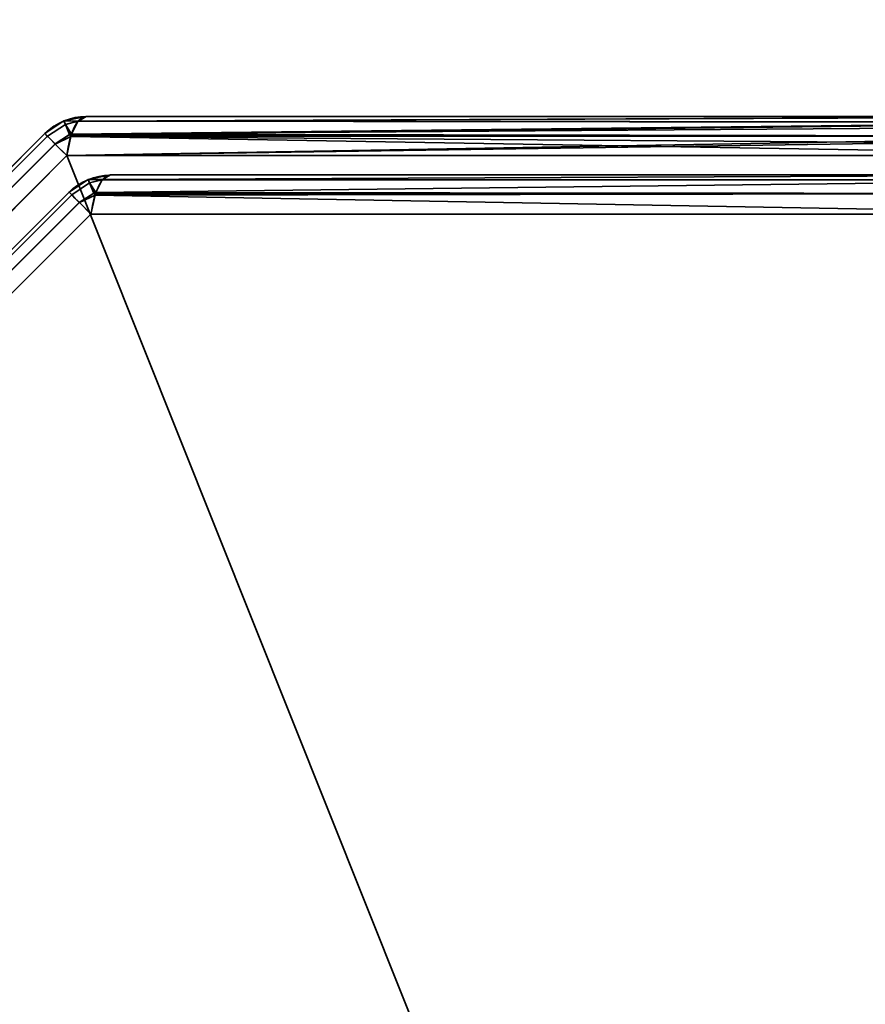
# Model space of a CAD drawing. Header units: millimetres. Extents: x -503 to 6703, y -110 to 193.
# Tile 626 of 656: x 2570 to 2580, y -13 to -1. Entities that reach past the tile are written whole.
import ezdxf

# ---------------------------------------------------------------- set-up
doc = ezdxf.new("R2010")
doc.units = ezdxf.units.MM
doc.layers.add('151', color=7, linetype='Continuous', true_color=0xffffff)

# ---------------------------------------------------------------- blocks, each defined once
blk = doc.blocks.new('UG_SURFACE_003')
at = {"layer": '151', "color": 252, "linetype": 'Continuous', "lineweight": 35}
for points in [[(3602.5, -14, 2212.25), (3602.5, 174.4, 2212.25), (2397.5, 174.4, 2212.25), (2397.5, -14, 2212.25)], [(2547.5, -14, 2062.25), (2547.5, 174.4, 2062.25), (3452.5, 174.4, 2062.25), (3452.5, -14, 2062.25)]]:
    blk.add_3dface(points, dxfattribs=at)
blk = doc.blocks.new('UG_SURFACE_294')
at = {"layer": '151', "color": 252, "linetype": 'Continuous', "lineweight": 35}
for points in [[(2570.851, -2.454, 1158.737), (2570.832, -2.413, 1158.489), (2570.605, -2.564, 1158.489), (2570.637, -2.596, 1158.736)], [(2570.832, -2.413, 1158.489), (2570.832, -2.413, 1011.511), (2570.605, -2.564, 1011.511), (2570.605, -2.564, 1158.489)], [(2570.637, -2.596, 1011.264), (2570.605, -2.564, 1011.511), (2570.832, -2.413, 1011.511), (2570.851, -2.454, 1011.263)], [(2570.901, -2.575, 1158.954), (2570.851, -2.454, 1158.737), (2570.637, -2.596, 1158.737), (2570.729, -2.688, 1158.951)], [(2570.637, -2.596, 1158.736), (2570.637, -2.596, 1158.737), (2570.851, -2.454, 1158.737)], [(2570.851, -2.454, 1011.263), (2570.637, -2.596, 1011.263), (2570.637, -2.596, 1011.264)], [(2570.729, -2.688, 1011.049), (2570.637, -2.596, 1011.263), (2570.851, -2.454, 1011.263), (2570.901, -2.575, 1011.046)], [(2570.851, -2.454, 1158.737), (2570.833, -2.412, 1158.489), (2570.832, -2.413, 1158.489)], [(2570.833, -2.412, 1011.511), (2570.832, -2.413, 1011.511), (2570.832, -2.413, 1158.489), (2570.833, -2.412, 1158.489)], [(2570.832, -2.413, 1011.511), (2570.833, -2.412, 1011.511), (2570.851, -2.454, 1011.263)], [(2571.007, -2.414, 1158.737), (2571.1, -2.359, 1158.489), (2570.833, -2.412, 1158.489)], [(2570.833, -2.412, 1158.489), (2571.1, -2.359, 1158.489), (2571.1, -2.359, 1011.511), (2570.833, -2.412, 1011.511)], [(2570.833, -2.412, 1011.511), (2571.1, -2.359, 1011.511), (2571.007, -2.414, 1011.263)], [(2570.833, -2.412, 1158.489), (2570.851, -2.454, 1158.737), (2571.007, -2.414, 1158.737)], [(2571.007, -2.414, 1011.263), (2570.851, -2.454, 1011.263), (2570.833, -2.412, 1011.511)], [(2571.002, -2.417, 1158.751), (2571.007, -2.414, 1158.737), (2570.851, -2.454, 1158.737)], [(2570.851, -2.454, 1011.263), (2571.007, -2.414, 1011.263), (2571.002, -2.417, 1011.249)], [(2570.926, -2.57, 1158.952), (2571.002, -2.417, 1158.751), (2570.851, -2.454, 1158.737)], [(2570.851, -2.454, 1011.263), (2571.002, -2.417, 1011.249), (2570.926, -2.57, 1011.048)], [(2570.851, -2.454, 1158.737), (2570.901, -2.575, 1158.954), (2570.926, -2.57, 1158.952)], [(2570.926, -2.57, 1011.048), (2570.901, -2.575, 1011.046), (2570.851, -2.454, 1011.263)], [(2570.92, -2.582, 1011.031), (2570.926, -2.57, 1011.048), (2584.198, -2.424, 1006.29)], [(2584.198, -2.424, 1006.29), (2584.21, -2.432, 1006.249), (2570.92, -2.582, 1011.031)], [(2584.21, -2.432, 1006.249), (2584.278, -2.59, 1006.016), (2570.92, -2.582, 1011.031)], [(2584.196, -2.433, 1163.705), (2571.002, -2.417, 1158.751), (2570.926, -2.57, 1158.952)], [(2570.926, -2.57, 1011.048), (2571.002, -2.417, 1011.249), (2584.198, -2.424, 1006.29)], [(2570.926, -2.57, 1158.952), (2584.236, -2.475, 1163.84), (2584.196, -2.433, 1163.705)], [(2571.007, -2.414, 1158.737), (2571.002, -2.417, 1158.751), (2584.196, -2.433, 1163.705)], [(2584.198, -2.424, 1006.29), (2571.002, -2.417, 1011.249), (2571.007, -2.414, 1011.263)], [(2571.007, -2.414, 1158.737), (2584.131, -2.364, 1163.482), (2584.1, -2.359, 1163.377)], [(2584.1, -2.359, 1163.377), (2571.1, -2.359, 1158.489), (2571.007, -2.414, 1158.737)], [(2571.007, -2.414, 1011.263), (2571.1, -2.359, 1011.511), (2584.1, -2.359, 1006.623)], [(2584.1, -2.359, 1006.623), (2584.198, -2.424, 1006.29), (2571.007, -2.414, 1011.263)], [(2571.007, -2.414, 1158.737), (2584.196, -2.433, 1163.705), (2584.131, -2.364, 1163.482)], [(2584.1, -2.359, 1163.377), (2584.1, -2.359, 1006.623), (2571.1, -2.359, 1011.511), (2571.1, -2.359, 1158.489)], [(2560.596, -12.637, 1158.736), (2570.637, -2.596, 1158.736), (2570.605, -2.564, 1158.489), (2560.564, -12.605, 1158.489)], [(2570.637, -2.596, 1011.264), (2560.596, -12.637, 1011.264), (2560.564, -12.605, 1011.511), (2570.605, -2.564, 1011.511)], [(2570.605, -2.564, 1158.489), (2570.605, -2.564, 1011.511), (2560.564, -12.605, 1011.511), (2560.564, -12.605, 1158.489)], [(2570.729, -2.688, 1158.951), (2570.73, -2.689, 1158.954), (2570.901, -2.575, 1158.954)], [(2570.901, -2.575, 1011.046), (2570.73, -2.689, 1011.046), (2570.729, -2.688, 1011.049)], [(2570.916, -2.6, 1158.979), (2570.901, -2.575, 1158.954), (2570.73, -2.689, 1158.954)], [(2570.73, -2.689, 1011.046), (2570.901, -2.575, 1011.046), (2570.916, -2.6, 1011.021)], [(2570.868, -2.827, 1010.893), (2570.916, -2.6, 1011.021), (2584.278, -2.59, 1006.016)], [(2584.278, -2.59, 1006.016), (2584.294, -2.627, 1005.962), (2570.868, -2.827, 1010.893)], [(2570.92, -2.582, 1158.969), (2570.926, -2.57, 1158.952), (2570.901, -2.575, 1158.954)], [(2570.901, -2.575, 1011.046), (2570.926, -2.57, 1011.048), (2570.92, -2.582, 1011.031)], [(2570.901, -2.575, 1158.954), (2570.916, -2.6, 1158.979), (2570.92, -2.582, 1158.969)], [(2570.92, -2.582, 1011.031), (2570.916, -2.6, 1011.021), (2570.901, -2.575, 1011.046)], [(2584.276, -2.594, 1163.978), (2570.92, -2.582, 1158.969), (2570.916, -2.6, 1158.979)], [(2570.916, -2.6, 1011.021), (2570.92, -2.582, 1011.031), (2584.278, -2.59, 1006.016)], [(2570.926, -2.57, 1158.952), (2570.92, -2.582, 1158.969), (2584.276, -2.594, 1163.978)], [(2570.926, -2.57, 1158.952), (2584.276, -2.594, 1163.978), (2584.236, -2.475, 1163.84)], [(2570.637, -2.596, 1158.737), (2570.637, -2.596, 1158.736), (2560.596, -12.637, 1158.736), (2560.596, -12.637, 1158.737)], [(2560.596, -12.637, 1158.737), (2560.688, -12.729, 1158.951), (2570.729, -2.688, 1158.951), (2570.637, -2.596, 1158.737)], [(2570.637, -2.596, 1011.263), (2570.729, -2.688, 1011.049), (2560.688, -12.729, 1011.049), (2560.596, -12.637, 1011.263)], [(2560.596, -12.637, 1011.263), (2560.596, -12.637, 1011.264), (2570.637, -2.596, 1011.264), (2570.637, -2.596, 1011.263)], [(2570.73, -2.689, 1158.954), (2570.729, -2.688, 1158.951), (2560.688, -12.729, 1158.951), (2560.689, -12.73, 1158.954)], [(2560.689, -12.73, 1011.046), (2560.688, -12.729, 1011.049), (2570.729, -2.688, 1011.049), (2570.73, -2.689, 1011.046)], [(2560.689, -12.73, 1158.954), (2560.827, -12.868, 1159.107), (2570.868, -2.827, 1159.107), (2570.73, -2.689, 1158.954)], [(2570.73, -2.689, 1011.046), (2570.868, -2.827, 1010.893), (2560.827, -12.868, 1010.893), (2560.689, -12.73, 1011.046)], [(2570.73, -2.689, 1158.954), (2570.868, -2.827, 1159.107), (2570.916, -2.6, 1158.979)], [(2570.916, -2.6, 1011.021), (2570.868, -2.827, 1010.893), (2570.73, -2.689, 1011.046)], [(2570.916, -2.6, 1158.979), (2570.868, -2.827, 1159.107), (2584.332, -2.827, 1164.17)], [(2584.294, -2.627, 1005.962), (2584.332, -2.827, 1005.831), (2570.868, -2.827, 1010.893)], [(2570.916, -2.6, 1158.979), (2584.31, -2.693, 1164.093), (2584.276, -2.594, 1163.978)], [(2570.916, -2.6, 1158.979), (2584.332, -2.827, 1164.17), (2584.31, -2.693, 1164.093)], [(2570.868, -2.827, 1159.107), (2560.827, -12.868, 1159.107), (2560.827, -26.332, 1164.17), (2580.252, -26.332, 1171.473)], [(2560.827, -12.868, 1010.893), (2570.868, -2.827, 1010.893), (2584.332, -2.827, 1005.831), (2584.332, -22.252, 998.527)], [(2580.252, -26.332, 1171.473), (2584.332, -22.252, 1171.473), (2584.332, -2.827, 1164.17), (2570.868, -2.827, 1159.107)], [(2571.124, -3.112, 1011.932), (2571.39, -3.059, 1011.932), (2571.39, -3.059, 1158.068), (2571.124, -3.112, 1158.068)], [(2571.296, -3.114, 1011.684), (2571.39, -3.059, 1011.932), (2571.124, -3.112, 1011.932)], [(2571.124, -3.112, 1158.068), (2571.39, -3.059, 1158.068), (2571.296, -3.114, 1158.316)], [(2584.1, -3.059, 1162.847), (2584.002, -3.117, 1163.109), (2571.291, -3.117, 1158.33), (2571.296, -3.114, 1158.316)], [(2571.296, -3.114, 1158.316), (2571.39, -3.059, 1158.068), (2584.1, -3.059, 1162.847)], [(2584.002, -3.117, 1006.891), (2584.1, -3.059, 1007.153), (2571.39, -3.059, 1011.932), (2571.296, -3.114, 1011.684)], [(2584.1, -3.059, 1162.847), (2571.39, -3.059, 1158.068), (2571.39, -3.059, 1011.932), (2584.1, -3.059, 1007.153)], [(2571.122, -3.113, 1011.932), (2571.122, -3.113, 1158.068), (2570.895, -3.264, 1158.068), (2570.895, -3.264, 1011.932)], [(2571.141, -3.154, 1011.683), (2571.122, -3.113, 1011.932), (2570.895, -3.264, 1011.932), (2570.927, -3.296, 1011.685)], [(2570.927, -3.296, 1158.315), (2570.895, -3.264, 1158.068), (2571.122, -3.113, 1158.068), (2571.141, -3.154, 1158.317)], [(2571.191, -3.275, 1011.467), (2571.141, -3.154, 1011.683), (2570.927, -3.296, 1011.683), (2571.018, -3.388, 1011.47)], [(2570.927, -3.296, 1011.685), (2570.927, -3.296, 1011.683), (2571.141, -3.154, 1011.683)], [(2571.141, -3.154, 1158.317), (2570.927, -3.296, 1158.317), (2570.927, -3.296, 1158.315)], [(2571.018, -3.388, 1158.53), (2570.927, -3.296, 1158.317), (2571.141, -3.154, 1158.317), (2571.191, -3.275, 1158.533)], [(2571.124, -3.112, 1158.068), (2571.122, -3.113, 1158.068), (2571.122, -3.113, 1011.932), (2571.124, -3.112, 1011.932)], [(2571.141, -3.154, 1011.683), (2571.124, -3.112, 1011.932), (2571.122, -3.113, 1011.932)], [(2571.122, -3.113, 1158.068), (2571.124, -3.112, 1158.068), (2571.141, -3.154, 1158.317)], [(2571.124, -3.112, 1011.932), (2571.141, -3.154, 1011.683), (2571.296, -3.114, 1011.684)], [(2571.296, -3.114, 1158.316), (2571.141, -3.154, 1158.317), (2571.124, -3.112, 1158.068)], [(2571.291, -3.117, 1011.67), (2571.296, -3.114, 1011.684), (2571.141, -3.154, 1011.683)], [(2571.141, -3.154, 1158.317), (2571.296, -3.114, 1158.316), (2571.291, -3.117, 1158.33)], [(2571.216, -3.27, 1011.469), (2571.291, -3.117, 1011.67), (2571.141, -3.154, 1011.683)], [(2571.141, -3.154, 1158.317), (2571.291, -3.117, 1158.33), (2571.216, -3.27, 1158.532)], [(2571.141, -3.154, 1011.683), (2571.191, -3.275, 1011.467), (2571.216, -3.27, 1011.469)], [(2571.216, -3.27, 1158.532), (2571.191, -3.275, 1158.533), (2571.141, -3.154, 1158.317)], [(2584.002, -3.117, 1163.109), (2583.92, -3.282, 1163.327), (2571.209, -3.282, 1158.548), (2571.216, -3.27, 1158.532)], [(2571.216, -3.27, 1158.532), (2571.291, -3.117, 1158.33), (2584.002, -3.117, 1163.109)], [(2583.92, -3.282, 1006.673), (2584.002, -3.117, 1006.891), (2571.291, -3.117, 1011.67), (2571.216, -3.27, 1011.469)], [(2571.296, -3.114, 1011.684), (2571.291, -3.117, 1011.67), (2584.002, -3.117, 1006.891)], [(2561.296, -12.927, 1011.685), (2570.927, -3.296, 1011.685), (2570.895, -3.264, 1011.932), (2561.264, -12.895, 1011.932)], [(2570.895, -3.264, 1158.068), (2561.264, -12.895, 1158.068), (2561.264, -12.895, 1011.932), (2570.895, -3.264, 1011.932)], [(2570.927, -3.296, 1158.315), (2561.296, -12.927, 1158.315), (2561.264, -12.895, 1158.068), (2570.895, -3.264, 1158.068)], [(2570.927, -3.296, 1011.683), (2570.927, -3.296, 1011.685), (2561.296, -12.927, 1011.685), (2561.296, -12.927, 1011.683)], [(2561.296, -12.927, 1011.683), (2561.388, -13.019, 1011.47), (2571.018, -3.388, 1011.47), (2570.927, -3.296, 1011.683)], [(2570.927, -3.296, 1158.317), (2571.018, -3.388, 1158.53), (2561.388, -13.019, 1158.53), (2561.296, -12.927, 1158.317)], [(2561.296, -12.927, 1158.317), (2561.296, -12.927, 1158.315), (2570.927, -3.296, 1158.315), (2570.927, -3.296, 1158.317)], [(2571.018, -3.388, 1011.47), (2571.02, -3.389, 1011.467), (2571.191, -3.275, 1011.467)], [(2571.191, -3.275, 1158.533), (2571.02, -3.389, 1158.533), (2571.018, -3.388, 1158.53)], [(2571.206, -3.3, 1011.442), (2571.191, -3.275, 1011.467), (2571.02, -3.389, 1011.467)], [(2571.02, -3.389, 1158.533), (2571.191, -3.275, 1158.533), (2571.206, -3.3, 1158.558)], [(2583.92, -3.282, 1163.327), (2583.868, -3.527, 1163.465), (2571.157, -3.527, 1158.686), (2571.206, -3.3, 1158.558)], [(2571.209, -3.282, 1011.452), (2571.216, -3.27, 1011.469), (2571.191, -3.275, 1011.467)], [(2571.191, -3.275, 1158.533), (2571.216, -3.27, 1158.532), (2571.209, -3.282, 1158.548)], [(2571.191, -3.275, 1011.467), (2571.206, -3.3, 1011.442), (2571.209, -3.282, 1011.452)], [(2571.209, -3.282, 1158.548), (2571.206, -3.3, 1158.558), (2571.191, -3.275, 1158.533)], [(2571.206, -3.3, 1158.558), (2571.209, -3.282, 1158.548), (2583.92, -3.282, 1163.327)], [(2583.868, -3.527, 1006.535), (2583.92, -3.282, 1006.673), (2571.209, -3.282, 1011.452), (2571.206, -3.3, 1011.442)], [(2571.216, -3.27, 1011.469), (2571.209, -3.282, 1011.452), (2583.92, -3.282, 1006.673)], [(2571.02, -3.389, 1011.467), (2571.018, -3.388, 1011.47), (2561.388, -13.019, 1011.47), (2561.389, -13.02, 1011.467)], [(2561.389, -13.02, 1158.533), (2561.388, -13.019, 1158.53), (2571.018, -3.388, 1158.53), (2571.02, -3.389, 1158.533)], [(2561.389, -13.02, 1011.467), (2561.527, -13.157, 1011.314), (2571.157, -3.527, 1011.314), (2571.02, -3.389, 1011.467)], [(2571.02, -3.389, 1158.533), (2571.157, -3.527, 1158.686), (2561.527, -13.157, 1158.686), (2561.389, -13.02, 1158.533)], [(2571.02, -3.389, 1011.467), (2571.157, -3.527, 1011.314), (2571.206, -3.3, 1011.442)], [(2571.206, -3.3, 1158.558), (2571.157, -3.527, 1158.686), (2571.02, -3.389, 1158.533)], [(2571.206, -3.3, 1011.442), (2571.157, -3.527, 1011.314), (2583.868, -3.527, 1006.535)], [(2561.527, -13.157, 1158.686), (2571.157, -3.527, 1158.686), (2583.868, -3.527, 1163.465), (2584.565, -22.485, 1170.855)], [(2584.565, -22.485, 999.145), (2583.868, -3.527, 1006.535), (2571.157, -3.527, 1011.314), (2561.527, -13.157, 1011.314)], [(2584.332, -22.252, 998.527), (2580.252, -26.332, 998.527), (2560.827, -26.332, 1005.831), (2560.827, -12.868, 1010.893)]]:
    blk.add_3dface(points, dxfattribs=at)
blk = doc.blocks.new('UG_SURFACE_302')
at = {"layer": '151', "color": 252, "linetype": 'Continuous', "lineweight": 35}
for points in [[(2570.851, -2.454, 1158.737), (2570.832, -2.413, 1158.489), (2570.605, -2.564, 1158.489), (2570.637, -2.596, 1158.736)], [(2570.832, -2.413, 1158.489), (2570.832, -2.413, 1011.511), (2570.605, -2.564, 1011.511), (2570.605, -2.564, 1158.489)], [(2570.637, -2.596, 1011.264), (2570.605, -2.564, 1011.511), (2570.832, -2.413, 1011.511), (2570.851, -2.454, 1011.263)], [(2570.901, -2.575, 1158.954), (2570.851, -2.454, 1158.737), (2570.637, -2.596, 1158.737), (2570.729, -2.688, 1158.951)], [(2570.637, -2.596, 1158.736), (2570.637, -2.596, 1158.737), (2570.851, -2.454, 1158.737)], [(2570.851, -2.454, 1011.263), (2570.637, -2.596, 1011.263), (2570.637, -2.596, 1011.264)], [(2570.729, -2.688, 1011.049), (2570.637, -2.596, 1011.263), (2570.851, -2.454, 1011.263), (2570.901, -2.575, 1011.046)], [(2570.851, -2.454, 1158.737), (2570.833, -2.412, 1158.489), (2570.832, -2.413, 1158.489)], [(2570.833, -2.412, 1011.511), (2570.832, -2.413, 1011.511), (2570.832, -2.413, 1158.489), (2570.833, -2.412, 1158.489)], [(2570.832, -2.413, 1011.511), (2570.833, -2.412, 1011.511), (2570.851, -2.454, 1011.263)], [(2571.007, -2.414, 1158.737), (2571.1, -2.359, 1158.489), (2570.833, -2.412, 1158.489)], [(2570.833, -2.412, 1158.489), (2571.1, -2.359, 1158.489), (2571.1, -2.359, 1011.511), (2570.833, -2.412, 1011.511)], [(2570.833, -2.412, 1011.511), (2571.1, -2.359, 1011.511), (2571.007, -2.414, 1011.263)], [(2570.833, -2.412, 1158.489), (2570.851, -2.454, 1158.737), (2571.007, -2.414, 1158.737)], [(2571.007, -2.414, 1011.263), (2570.851, -2.454, 1011.263), (2570.833, -2.412, 1011.511)], [(2571.002, -2.417, 1158.751), (2571.007, -2.414, 1158.737), (2570.851, -2.454, 1158.737)], [(2570.851, -2.454, 1011.263), (2571.007, -2.414, 1011.263), (2571.002, -2.417, 1011.249)], [(2570.926, -2.57, 1158.952), (2571.002, -2.417, 1158.751), (2570.851, -2.454, 1158.737)], [(2570.851, -2.454, 1011.263), (2571.002, -2.417, 1011.249), (2570.926, -2.57, 1011.048)], [(2570.851, -2.454, 1158.737), (2570.901, -2.575, 1158.954), (2570.926, -2.57, 1158.952)], [(2570.926, -2.57, 1011.048), (2570.901, -2.575, 1011.046), (2570.851, -2.454, 1011.263)], [(2570.92, -2.582, 1011.031), (2570.926, -2.57, 1011.048), (2584.198, -2.424, 1006.29)], [(2584.198, -2.424, 1006.29), (2584.21, -2.432, 1006.249), (2570.92, -2.582, 1011.031)], [(2584.21, -2.432, 1006.249), (2584.278, -2.59, 1006.016), (2570.92, -2.582, 1011.031)], [(2584.196, -2.433, 1163.705), (2571.002, -2.417, 1158.751), (2570.926, -2.57, 1158.952)], [(2570.926, -2.57, 1011.048), (2571.002, -2.417, 1011.249), (2584.198, -2.424, 1006.29)], [(2570.926, -2.57, 1158.952), (2584.236, -2.475, 1163.84), (2584.196, -2.433, 1163.705)], [(2571.007, -2.414, 1158.737), (2571.002, -2.417, 1158.751), (2584.196, -2.433, 1163.705)], [(2584.198, -2.424, 1006.29), (2571.002, -2.417, 1011.249), (2571.007, -2.414, 1011.263)], [(2571.007, -2.414, 1158.737), (2584.131, -2.364, 1163.482), (2584.1, -2.359, 1163.377)], [(2584.1, -2.359, 1163.377), (2571.1, -2.359, 1158.489), (2571.007, -2.414, 1158.737)], [(2571.007, -2.414, 1011.263), (2571.1, -2.359, 1011.511), (2584.1, -2.359, 1006.623)], [(2584.1, -2.359, 1006.623), (2584.198, -2.424, 1006.29), (2571.007, -2.414, 1011.263)], [(2571.007, -2.414, 1158.737), (2584.196, -2.433, 1163.705), (2584.131, -2.364, 1163.482)], [(2584.1, -2.359, 1163.377), (2584.1, -2.359, 1006.623), (2571.1, -2.359, 1011.511), (2571.1, -2.359, 1158.489)], [(2560.596, -12.637, 1158.736), (2570.637, -2.596, 1158.736), (2570.605, -2.564, 1158.489), (2560.564, -12.605, 1158.489)], [(2570.637, -2.596, 1011.264), (2560.596, -12.637, 1011.264), (2560.564, -12.605, 1011.511), (2570.605, -2.564, 1011.511)], [(2570.605, -2.564, 1158.489), (2570.605, -2.564, 1011.511), (2560.564, -12.605, 1011.511), (2560.564, -12.605, 1158.489)], [(2570.729, -2.688, 1158.951), (2570.73, -2.689, 1158.954), (2570.901, -2.575, 1158.954)], [(2570.901, -2.575, 1011.046), (2570.73, -2.689, 1011.046), (2570.729, -2.688, 1011.049)], [(2570.916, -2.6, 1158.979), (2570.901, -2.575, 1158.954), (2570.73, -2.689, 1158.954)], [(2570.73, -2.689, 1011.046), (2570.901, -2.575, 1011.046), (2570.916, -2.6, 1011.021)], [(2570.868, -2.827, 1010.893), (2570.916, -2.6, 1011.021), (2584.278, -2.59, 1006.016)], [(2584.278, -2.59, 1006.016), (2584.294, -2.627, 1005.962), (2570.868, -2.827, 1010.893)], [(2570.92, -2.582, 1158.969), (2570.926, -2.57, 1158.952), (2570.901, -2.575, 1158.954)], [(2570.901, -2.575, 1011.046), (2570.926, -2.57, 1011.048), (2570.92, -2.582, 1011.031)], [(2570.901, -2.575, 1158.954), (2570.916, -2.6, 1158.979), (2570.92, -2.582, 1158.969)], [(2570.92, -2.582, 1011.031), (2570.916, -2.6, 1011.021), (2570.901, -2.575, 1011.046)], [(2584.276, -2.594, 1163.978), (2570.92, -2.582, 1158.969), (2570.916, -2.6, 1158.979)], [(2570.916, -2.6, 1011.021), (2570.92, -2.582, 1011.031), (2584.278, -2.59, 1006.016)], [(2570.926, -2.57, 1158.952), (2570.92, -2.582, 1158.969), (2584.276, -2.594, 1163.978)], [(2570.926, -2.57, 1158.952), (2584.276, -2.594, 1163.978), (2584.236, -2.475, 1163.84)], [(2570.637, -2.596, 1158.737), (2570.637, -2.596, 1158.736), (2560.596, -12.637, 1158.736), (2560.596, -12.637, 1158.737)], [(2560.596, -12.637, 1158.737), (2560.688, -12.729, 1158.951), (2570.729, -2.688, 1158.951), (2570.637, -2.596, 1158.737)], [(2570.637, -2.596, 1011.263), (2570.729, -2.688, 1011.049), (2560.688, -12.729, 1011.049), (2560.596, -12.637, 1011.263)], [(2560.596, -12.637, 1011.263), (2560.596, -12.637, 1011.264), (2570.637, -2.596, 1011.264), (2570.637, -2.596, 1011.263)], [(2570.73, -2.689, 1158.954), (2570.729, -2.688, 1158.951), (2560.688, -12.729, 1158.951), (2560.689, -12.73, 1158.954)], [(2560.689, -12.73, 1011.046), (2560.688, -12.729, 1011.049), (2570.729, -2.688, 1011.049), (2570.73, -2.689, 1011.046)], [(2560.689, -12.73, 1158.954), (2560.827, -12.868, 1159.107), (2570.868, -2.827, 1159.107), (2570.73, -2.689, 1158.954)], [(2570.73, -2.689, 1011.046), (2570.868, -2.827, 1010.893), (2560.827, -12.868, 1010.893), (2560.689, -12.73, 1011.046)], [(2570.73, -2.689, 1158.954), (2570.868, -2.827, 1159.107), (2570.916, -2.6, 1158.979)], [(2570.916, -2.6, 1011.021), (2570.868, -2.827, 1010.893), (2570.73, -2.689, 1011.046)], [(2570.916, -2.6, 1158.979), (2570.868, -2.827, 1159.107), (2584.332, -2.827, 1164.17)], [(2584.294, -2.627, 1005.962), (2584.332, -2.827, 1005.831), (2570.868, -2.827, 1010.893)], [(2570.916, -2.6, 1158.979), (2584.31, -2.693, 1164.093), (2584.276, -2.594, 1163.978)], [(2570.916, -2.6, 1158.979), (2584.332, -2.827, 1164.17), (2584.31, -2.693, 1164.093)], [(2570.868, -2.827, 1159.107), (2560.827, -12.868, 1159.107), (2560.827, -26.332, 1164.17), (2580.252, -26.332, 1171.473)], [(2560.827, -12.868, 1010.893), (2570.868, -2.827, 1010.893), (2584.332, -2.827, 1005.831), (2584.332, -22.252, 998.527)], [(2580.252, -26.332, 1171.473), (2584.332, -22.252, 1171.473), (2584.332, -2.827, 1164.17), (2570.868, -2.827, 1159.107)], [(2571.124, -3.112, 1011.932), (2571.39, -3.059, 1011.932), (2571.39, -3.059, 1158.068), (2571.124, -3.112, 1158.068)], [(2571.296, -3.114, 1011.684), (2571.39, -3.059, 1011.932), (2571.124, -3.112, 1011.932)], [(2571.124, -3.112, 1158.068), (2571.39, -3.059, 1158.068), (2571.296, -3.114, 1158.316)], [(2584.1, -3.059, 1162.847), (2584.002, -3.117, 1163.109), (2571.291, -3.117, 1158.33), (2571.296, -3.114, 1158.316)], [(2571.296, -3.114, 1158.316), (2571.39, -3.059, 1158.068), (2584.1, -3.059, 1162.847)], [(2584.002, -3.117, 1006.891), (2584.1, -3.059, 1007.153), (2571.39, -3.059, 1011.932), (2571.296, -3.114, 1011.684)], [(2584.1, -3.059, 1162.847), (2571.39, -3.059, 1158.068), (2571.39, -3.059, 1011.932), (2584.1, -3.059, 1007.153)], [(2571.122, -3.113, 1011.932), (2571.122, -3.113, 1158.068), (2570.895, -3.264, 1158.068), (2570.895, -3.264, 1011.932)], [(2571.141, -3.154, 1011.683), (2571.122, -3.113, 1011.932), (2570.895, -3.264, 1011.932), (2570.927, -3.296, 1011.685)], [(2570.927, -3.296, 1158.315), (2570.895, -3.264, 1158.068), (2571.122, -3.113, 1158.068), (2571.141, -3.154, 1158.317)], [(2571.191, -3.275, 1011.467), (2571.141, -3.154, 1011.683), (2570.927, -3.296, 1011.683), (2571.018, -3.388, 1011.47)], [(2570.927, -3.296, 1011.685), (2570.927, -3.296, 1011.683), (2571.141, -3.154, 1011.683)], [(2571.141, -3.154, 1158.317), (2570.927, -3.296, 1158.317), (2570.927, -3.296, 1158.315)], [(2571.018, -3.388, 1158.53), (2570.927, -3.296, 1158.317), (2571.141, -3.154, 1158.317), (2571.191, -3.275, 1158.533)], [(2571.124, -3.112, 1158.068), (2571.122, -3.113, 1158.068), (2571.122, -3.113, 1011.932), (2571.124, -3.112, 1011.932)], [(2571.141, -3.154, 1011.683), (2571.124, -3.112, 1011.932), (2571.122, -3.113, 1011.932)], [(2571.122, -3.113, 1158.068), (2571.124, -3.112, 1158.068), (2571.141, -3.154, 1158.317)], [(2571.124, -3.112, 1011.932), (2571.141, -3.154, 1011.683), (2571.296, -3.114, 1011.684)], [(2571.296, -3.114, 1158.316), (2571.141, -3.154, 1158.317), (2571.124, -3.112, 1158.068)], [(2571.291, -3.117, 1011.67), (2571.296, -3.114, 1011.684), (2571.141, -3.154, 1011.683)], [(2571.141, -3.154, 1158.317), (2571.296, -3.114, 1158.316), (2571.291, -3.117, 1158.33)], [(2571.216, -3.27, 1011.469), (2571.291, -3.117, 1011.67), (2571.141, -3.154, 1011.683)], [(2571.141, -3.154, 1158.317), (2571.291, -3.117, 1158.33), (2571.216, -3.27, 1158.532)], [(2571.141, -3.154, 1011.683), (2571.191, -3.275, 1011.467), (2571.216, -3.27, 1011.469)], [(2571.216, -3.27, 1158.532), (2571.191, -3.275, 1158.533), (2571.141, -3.154, 1158.317)], [(2584.002, -3.117, 1163.109), (2583.92, -3.282, 1163.327), (2571.209, -3.282, 1158.548), (2571.216, -3.27, 1158.532)], [(2571.216, -3.27, 1158.532), (2571.291, -3.117, 1158.33), (2584.002, -3.117, 1163.109)], [(2583.92, -3.282, 1006.673), (2584.002, -3.117, 1006.891), (2571.291, -3.117, 1011.67), (2571.216, -3.27, 1011.469)], [(2571.296, -3.114, 1011.684), (2571.291, -3.117, 1011.67), (2584.002, -3.117, 1006.891)], [(2561.296, -12.927, 1011.685), (2570.927, -3.296, 1011.685), (2570.895, -3.264, 1011.932), (2561.264, -12.895, 1011.932)], [(2570.895, -3.264, 1158.068), (2561.264, -12.895, 1158.068), (2561.264, -12.895, 1011.932), (2570.895, -3.264, 1011.932)], [(2570.927, -3.296, 1158.315), (2561.296, -12.927, 1158.315), (2561.264, -12.895, 1158.068), (2570.895, -3.264, 1158.068)], [(2570.927, -3.296, 1011.683), (2570.927, -3.296, 1011.685), (2561.296, -12.927, 1011.685), (2561.296, -12.927, 1011.683)], [(2561.296, -12.927, 1011.683), (2561.388, -13.019, 1011.47), (2571.018, -3.388, 1011.47), (2570.927, -3.296, 1011.683)], [(2570.927, -3.296, 1158.317), (2571.018, -3.388, 1158.53), (2561.388, -13.019, 1158.53), (2561.296, -12.927, 1158.317)], [(2561.296, -12.927, 1158.317), (2561.296, -12.927, 1158.315), (2570.927, -3.296, 1158.315), (2570.927, -3.296, 1158.317)], [(2571.018, -3.388, 1011.47), (2571.02, -3.389, 1011.467), (2571.191, -3.275, 1011.467)], [(2571.191, -3.275, 1158.533), (2571.02, -3.389, 1158.533), (2571.018, -3.388, 1158.53)], [(2571.206, -3.3, 1011.442), (2571.191, -3.275, 1011.467), (2571.02, -3.389, 1011.467)], [(2571.02, -3.389, 1158.533), (2571.191, -3.275, 1158.533), (2571.206, -3.3, 1158.558)], [(2583.92, -3.282, 1163.327), (2583.868, -3.527, 1163.465), (2571.157, -3.527, 1158.686), (2571.206, -3.3, 1158.558)], [(2571.209, -3.282, 1011.452), (2571.216, -3.27, 1011.469), (2571.191, -3.275, 1011.467)], [(2571.191, -3.275, 1158.533), (2571.216, -3.27, 1158.532), (2571.209, -3.282, 1158.548)], [(2571.191, -3.275, 1011.467), (2571.206, -3.3, 1011.442), (2571.209, -3.282, 1011.452)], [(2571.209, -3.282, 1158.548), (2571.206, -3.3, 1158.558), (2571.191, -3.275, 1158.533)], [(2571.206, -3.3, 1158.558), (2571.209, -3.282, 1158.548), (2583.92, -3.282, 1163.327)], [(2583.868, -3.527, 1006.535), (2583.92, -3.282, 1006.673), (2571.209, -3.282, 1011.452), (2571.206, -3.3, 1011.442)], [(2571.216, -3.27, 1011.469), (2571.209, -3.282, 1011.452), (2583.92, -3.282, 1006.673)], [(2571.02, -3.389, 1011.467), (2571.018, -3.388, 1011.47), (2561.388, -13.019, 1011.47), (2561.389, -13.02, 1011.467)], [(2561.389, -13.02, 1158.533), (2561.388, -13.019, 1158.53), (2571.018, -3.388, 1158.53), (2571.02, -3.389, 1158.533)], [(2561.389, -13.02, 1011.467), (2561.527, -13.157, 1011.314), (2571.157, -3.527, 1011.314), (2571.02, -3.389, 1011.467)], [(2571.02, -3.389, 1158.533), (2571.157, -3.527, 1158.686), (2561.527, -13.157, 1158.686), (2561.389, -13.02, 1158.533)], [(2571.02, -3.389, 1011.467), (2571.157, -3.527, 1011.314), (2571.206, -3.3, 1011.442)], [(2571.206, -3.3, 1158.558), (2571.157, -3.527, 1158.686), (2571.02, -3.389, 1158.533)], [(2571.206, -3.3, 1011.442), (2571.157, -3.527, 1011.314), (2583.868, -3.527, 1006.535)], [(2561.527, -13.157, 1158.686), (2571.157, -3.527, 1158.686), (2583.868, -3.527, 1163.465), (2584.565, -22.485, 1170.855)], [(2584.565, -22.485, 999.145), (2583.868, -3.527, 1006.535), (2571.157, -3.527, 1011.314), (2561.527, -13.157, 1011.314)], [(2584.332, -22.252, 998.527), (2580.252, -26.332, 998.527), (2560.827, -26.332, 1005.831), (2560.827, -12.868, 1010.893)]]:
    blk.add_3dface(points, dxfattribs=at)

msp = doc.modelspace()

# ---------------------------------------------------------------- linework, layer by layer
at = {"layer": '151', "color": 252, "linetype": 'Continuous', "lineweight": -3, "true_color": 0x939598}
for p, q in [((2571.1, -2.359, 1011.511), (2571.1, -2.359, 1158.489)), ((2571.1, -2.359, 1011.511), (2584.1, -2.359, 1006.623)), ((2571.1, -2.359, 1158.489), (2584.1, -2.359, 1163.377)), ((2571.1, -2.359, 1158.489), (2584.1, -2.359, 1163.377)), ((2571.1, -2.359, 1011.511), (2571.1, -2.359, 1158.489)), ((2571.1, -2.359, 1011.511), (2584.1, -2.359, 1006.623)), ((2560.564, -12.605, 1011.511), (2570.605, -2.564, 1011.511)), ((2570.605, -2.564, 1158.489), (2560.564, -12.605, 1158.489)), ((2570.605, -2.564, 1158.489), (2560.564, -12.605, 1158.489)), ((2560.564, -12.605, 1011.511), (2570.605, -2.564, 1011.511)), ((2570.605, -2.564, 1011.511), (2570.605, -2.564, 1158.489)), ((2570.605, -2.564, 1011.511), (2570.605, -2.564, 1158.489)), ((2560.827, -12.868, 1010.893), (2570.868, -2.827, 1010.893)), ((2570.868, -2.827, 1159.107), (2560.827, -12.868, 1159.107)), ((2560.827, -12.868, 1010.893), (2570.868, -2.827, 1010.893)), ((2570.868, -2.827, 1159.107), (2560.827, -12.868, 1159.107)), ((2570.868, -2.827, 1159.107), (2584.332, -2.827, 1164.169)), ((2570.868, -2.827, 1010.893), (2584.332, -2.827, 1005.831)), ((2570.868, -2.827, 1010.893), (2584.332, -2.827, 1005.831)), ((2570.868, -2.827, 1159.107), (2584.332, -2.827, 1164.169)), ((2571.39, -3.059, 1158.068), (2571.39, -3.059, 1011.932)), ((2584.1, -3.059, 1162.847), (2571.39, -3.059, 1158.068)), ((2571.39, -3.059, 1011.932), (2584.1, -3.059, 1007.153)), ((2584.1, -3.059, 1162.847), (2571.39, -3.059, 1158.068)), ((2571.39, -3.059, 1011.932), (2584.1, -3.059, 1007.153)), ((2571.39, -3.059, 1158.068), (2571.39, -3.059, 1011.932)), ((2561.264, -12.895, 1011.932), (2570.895, -3.264, 1011.932)), ((2570.895, -3.264, 1158.068), (2561.264, -12.895, 1158.068)), ((2561.264, -12.895, 1011.932), (2570.895, -3.264, 1011.932)), ((2570.895, -3.264, 1158.068), (2561.264, -12.895, 1158.068)), ((2570.895, -3.264, 1011.932), (2570.895, -3.264, 1158.068)), ((2570.895, -3.264, 1011.932), (2570.895, -3.264, 1158.068)), ((2561.527, -13.157, 1158.686), (2571.157, -3.527, 1158.686)), ((2571.157, -3.527, 1011.314), (2561.527, -13.157, 1011.314)), ((2571.157, -3.527, 1011.314), (2561.527, -13.157, 1011.314)), ((2561.527, -13.157, 1158.686), (2571.157, -3.527, 1158.686)), ((2571.157, -3.527, 1158.686), (2583.868, -3.527, 1163.465)), ((2583.868, -3.527, 1006.535), (2571.157, -3.527, 1011.314)), ((2571.157, -3.527, 1158.686), (2583.868, -3.527, 1163.465)), ((2583.868, -3.527, 1006.535), (2571.157, -3.527, 1011.314))]:
    msp.add_line(p, q, dxfattribs=at)
msp.add_arc((2571.1, -3.059, 1011.511), 0.7, 90, 135, dxfattribs=at)
msp.add_arc((2571.1, -3.059, 1011.511), 0.7, 90, 135, dxfattribs=at)
at = {"layer": '151', "color": 252, "linetype": 'Continuous', "lineweight": -3, "true_color": 0x939598, "extrusion": (0, 0, -1)}
for centre in [(-2571.1, -3.059, -1158.489), (-2571.1, -3.059, -1158.489), (-2571.39, -3.759, -1158.068), (-2571.39, -3.759, -1011.932), (-2571.39, -3.759, -1011.932), (-2571.39, -3.759, -1158.068)]:
    msp.add_arc(centre, 0.7, 45, 90, dxfattribs=at)
at = {"layer": '151', "color": 252, "linetype": 'Continuous', "lineweight": -3, "true_color": 0x939598, "extrusion": (0.936029, 0, -0.351924)}
msp.add_arc((-3.059, 1851.634, 2050.649), 0.7, 289.3882, 0, dxfattribs=at)
msp.add_arc((-3.059, 1851.634, 2050.649), 0.7, 289.3882, 0, dxfattribs=at)
at = {"layer": '151', "color": 252, "linetype": 'Continuous', "lineweight": -3, "true_color": 0x939598, "extrusion": (-0.936029, 8.66365e-17, -0.351924)}
msp.add_arc((3.059, 179.548, -2814.323), 0.7, 109.3882, 180, dxfattribs=at)
msp.add_arc((3.059, 179.548, -2814.323), 0.7, 109.3882, 180, dxfattribs=at)
at = {"layer": '151', "color": 252, "linetype": 'Continuous', "lineweight": -3, "true_color": 0x939598, "extrusion": (-0.707107, -0.707107, 7.62964e-17)}
msp.add_arc((1820.205, 1011.511, -1815.879), 0.7, 180, 242, dxfattribs=at)
msp.add_arc((1820.205, 1011.511, -1815.879), 0.7, 180, 242, dxfattribs=at)
at = {"layer": '151', "color": 252, "linetype": 'Continuous', "lineweight": -3, "true_color": 0x939598, "extrusion": (0.707107, 0.707107, 7.62964e-17)}
msp.add_arc((-1820.205, 1158.489, 1815.879), 0.7, 0, 62, dxfattribs=at)
msp.add_arc((-1820.205, 1158.489, 1815.879), 0.7, 0, 62, dxfattribs=at)
at = {"layer": '151', "color": 252, "linetype": 'Continuous', "lineweight": -3, "true_color": 0x939598, "extrusion": (0.936029, 1.15982e-15, 0.351924)}
msp.add_arc((-3.759, 179.052, 2814.446), 0.7, 360, 70.6118, dxfattribs=at)
msp.add_arc((-3.759, 179.052, 2814.446), 0.7, 360, 70.6118, dxfattribs=at)
at = {"layer": '151', "color": 252, "linetype": 'Continuous', "lineweight": -3, "true_color": 0x939598, "extrusion": (-0.936029, -1.06172e-16, 0.351924)}
msp.add_arc((3.759, 1852.13, -2050.772), 0.7, 180, 250.6118, dxfattribs=at)
msp.add_arc((3.759, 1852.13, -2050.772), 0.7, 180, 250.6118, dxfattribs=at)
at = {"layer": '151', "color": 252, "linetype": 'Continuous', "lineweight": -3, "true_color": 0x939598, "extrusion": (-0.707107, -0.707107, -1.83544e-16)}
for centre, start, end in [((1820.905, 1011.932, -1815.589), 180, 242), ((1820.905, 1158.068, -1815.589), 118, 180), ((1820.905, 1158.068, -1815.589), 118, 180), ((1820.905, 1011.932, -1815.589), 180, 242)]:
    msp.add_arc(centre, 0.7, start, end, dxfattribs=at)

# ---------------------------------------------------------------- block references
at = {"layer": '151', "color": 252, "linetype": 'Continuous', "lineweight": -3, "true_color": 0x939598}
for name in ['UG_SURFACE_003', 'UG_SURFACE_294', 'UG_SURFACE_302']:
    msp.add_blockref(name, (0, 0), dxfattribs=at)

doc.saveas('drawing.dxf')
